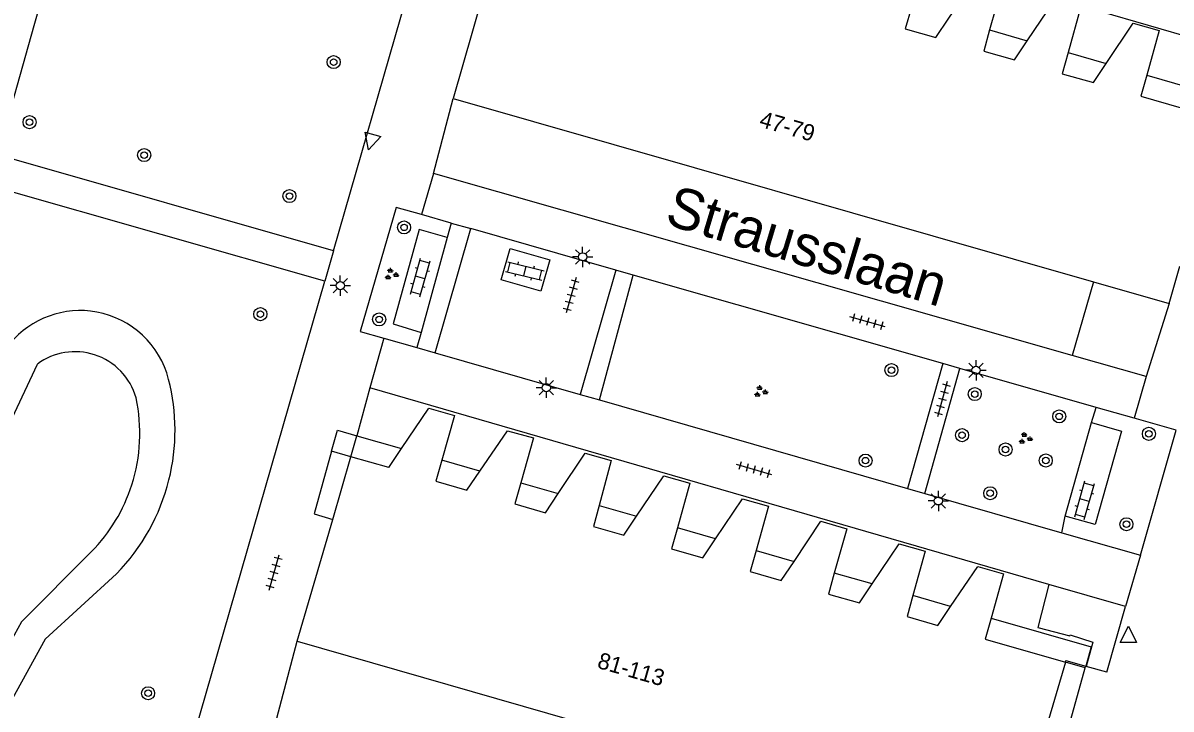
# Model space of a CAD drawing. Extents: x 132999 to 136000, y 398499 to 400501.
# Drawn here: x 133892.8 to 133963.1, y 399911.3 to 399953.4 of the extents above; entities that cross this region are included whole.
import ezdxf

# ---------------------------------------------------------------- set-up
doc = ezdxf.new("R2010")
doc.units = 0
for name, color, linetype in [('gg-anno-huisnummerreeks BGT', 7, 'Continuous'), ('gg-anno-openbare ruimte label', 7, 'Continuous'), ('gg-bbg-hoofdgebouw', 7, 'Continuous'), ('gg-bbg-onder overbouw', 7, 'Continuous'), ('gg-bbg-pand overbouw', 7, 'Continuous'), ('gg-bbg-toegangstrap', 7, 'Continuous'), ('gg-knt-bovenkant onderkant talud', 7, 'Continuous'), ('gg-knt-verharding', 7, 'Continuous'), ('gg-knt-verharding nz', 7, 'Continuous'), ('gg-knt-verharding onder overbouw', 7, 'Continuous'), ('gt-grn-groengrens', 7, 'Continuous'), ('gt-grn-weggrens', 7, 'Continuous'), ('gt-symb-boom', 7, 'Continuous'), ('gt-symb-groenvak', 7, 'Continuous'), ('gt-symb-klinker verharding', 7, 'Continuous'), ('gt-symb-lichtmast', 7, 'Continuous'), ('gt-symb-tegel verharding', 7, 'Continuous'), ('gt-symb-waterafsluiter', 7, 'Continuous')]:
    doc.layers.add(name, color=color, linetype=linetype)

# ---------------------------------------------------------------- blocks, each defined once
blk = doc.blocks.new('gt0-WAFSL')
at = {"layer": 'gt-symb-waterafsluiter'}
for p, q in [((-0.5, -0.333), (0, 0.667)), ((0, 0.667), (0.5, -0.333)), ((0.5, -0.333), (-0.5, -0.333))]:
    blk.add_line(p, q, dxfattribs=at)
blk = doc.blocks.new('gt0-BOOM')
at = {"layer": 'gt-symb-boom'}
for radius in [0.4, 0.2]:
    blk.add_circle((0, 0), radius, dxfattribs=at)
blk = doc.blocks.new('gt0-KL1')
at = {"layer": 'gt-symb-klinker verharding'}
for p, q in [((-1.15, 0.3), (1.15, 0.3)), ((-1, -0.3), (-1, 0.3)), ((-0.5, 0.3), (-0.5, 0.45)), ((0, -0.3), (0, 0.3)), ((0.5, 0.3), (0.5, 0.45)), ((1, -0.3), (1, 0.3)), ((-1.15, -0.3), (1.15, -0.3)), ((-0.5, -0.45), (-0.5, -0.3)), ((0.5, -0.45), (0.5, -0.3))]:
    blk.add_line(p, q, dxfattribs=at)
blk = doc.blocks.new('gt0-LMAST')
at = {"layer": 'gt-symb-lichtmast'}
for p, q in [((-0.182, 0.173), (-0.447, 0.438)), ((-0.005, 0.246), (-0.005, 0.621)), ((0.172, 0.173), (0.437, 0.438)), ((-0.255, -0.004), (-0.63, -0.004)), ((-0.182, -0.181), (-0.447, -0.446)), ((-0.005, -0.254), (-0.005, -0.629)), ((0.437, -0.446), (0.172, -0.181)), ((0.245, -0.004), (0.62, -0.004))]:
    blk.add_line(p, q, dxfattribs=at)
blk.add_circle((-0.005, -0.004), 0.25, dxfattribs=at)
blk = doc.blocks.new('gt0-TEG1')
at = {"layer": 'gt-symb-tegel verharding'}
for p, q in [((-1.125, 0), (1.125, 0)), ((-0.9, -0.25), (-0.9, 0.25)), ((-0.45, -0.25), (-0.45, 0.25)), ((0, -0.25), (0, 0.25)), ((0.45, -0.25), (0.45, 0.25)), ((0.9, -0.25), (0.9, 0.25))]:
    blk.add_line(p, q, dxfattribs=at)
blk = doc.blocks.new('gt0-GRVAK')
at = {"layer": 'gt-symb-groenvak'}
for p, q in [((-0.11, 0.189), (-0.228, 0.24)), ((-0.182, 0.153), (0.088, 0.153)), ((-0.091, 0.211), (-0.156, 0.322)), ((-0.047, 0.214), (-0.047, 0.393)), ((-0.004, 0.211), (0.061, 0.322)), ((0.015, 0.189), (0.133, 0.24)), ((0.262, -0.052), (0.197, 0.059)), ((0.305, -0.049), (0.305, 0.13)), ((0.349, -0.052), (0.414, 0.059)), ((-0.245, -0.228), (-0.363, -0.177)), ((-0.318, -0.264), (-0.047, -0.264)), ((-0.226, -0.206), (-0.291, -0.095)), ((-0.183, -0.203), (-0.183, -0.024)), ((-0.139, -0.206), (-0.074, -0.095)), ((-0.12, -0.228), (-0.002, -0.177)), ((0.243, -0.074), (0.125, -0.023)), ((0.17, -0.11), (0.441, -0.11)), ((0.368, -0.074), (0.486, -0.023))]:
    blk.add_line(p, q, dxfattribs=at)

msp = doc.modelspace()

# ---------------------------------------------------------------- linework, layer by layer
at = {"layer": 'gg-bbg-hoofdgebouw'}
for p, q in [((133921.272, 399956.258), (133919.12, 399948.76)), ((133919.12, 399948.76), (133958.358, 399937.529)), ((133963, 399936.2), (133963.649, 399938.489)), ((133958.358, 399937.529), (133963, 399936.2)), ((133911.732, 399922.968), (133912.85, 399926.81)), ((133909.56, 399915.5), (133911.732, 399922.968)), ((133909.56, 399915.5), (133948.48, 399904.339)), ((133956.63, 399914.22), (133955.505, 399910.339))]:
    msp.add_line(p, q, dxfattribs=at)
for points in [[(133949.497, 399953.68), (133951.16, 399956.147), (133952.759, 399955.689), (133951.991, 399952.961)], [(133954.299, 399952.297), (133955.957, 399954.765), (133957.562, 399954.318), (133956.8, 399951.576)], [(133959.132, 399950.904), (133960.785, 399953.374), (133962.381, 399952.921), (133961.616, 399950.188)], [(133915.947, 399927.309), (133917.615, 399929.793), (133919.198, 399929.343), (133918.413, 399926.6)], [(133920.749, 399925.929), (133922.439, 399928.4), (133924.028, 399927.959), (133923.254, 399925.208)], [(133925.558, 399924.546), (133927.213, 399927.029), (133928.796, 399926.569), (133928.067, 399923.825)], [(133930.36, 399923.166), (133932.035, 399925.639), (133933.622, 399925.181), (133932.862, 399922.446)], [(133935.193, 399921.776), (133936.847, 399924.235), (133938.429, 399923.787), (133937.676, 399921.063)], [(133940.002, 399920.394), (133941.65, 399922.852), (133943.24, 399922.398), (133942.473, 399919.684)], [(133944.791, 399919.017), (133946.448, 399921.481), (133948.032, 399921.022), (133947.286, 399918.3)], [(133949.6, 399917.635), (133951.259, 399920.08), (133952.843, 399919.625), (133952.084, 399916.921)]]:
    msp.add_lwpolyline(points, dxfattribs=at)
at = {"layer": 'gg-bbg-onder overbouw'}
for p, q in [((133915.165, 399926.145), (133912.85, 399926.81)), ((133915.165, 399926.145), (133915.947, 399927.309)), ((133918.413, 399926.6), (133918.046, 399925.316)), ((133919.954, 399924.767), (133920.749, 399925.929)), ((133918.046, 399925.316), (133919.954, 399924.767)), ((133923.254, 399925.208), (133922.892, 399923.922)), ((133924.78, 399923.378), (133925.558, 399924.546)), ((133922.892, 399923.922), (133924.78, 399923.378)), ((133928.067, 399923.825), (133927.724, 399922.533)), ((133929.571, 399922.001), (133930.36, 399923.166)), ((133927.724, 399922.533), (133929.571, 399922.001)), ((133932.862, 399922.446), (133932.504, 399921.158)), ((133932.504, 399921.158), (133934.409, 399920.61)), ((133934.409, 399920.61), (133935.193, 399921.776)), ((133937.676, 399921.063), (133937.32, 399919.773)), ((133937.32, 399919.773), (133939.22, 399919.227)), ((133939.22, 399919.227), (133940.002, 399920.394)), ((133942.473, 399919.684), (133942.109, 399918.396)), ((133942.109, 399918.396), (133944.007, 399917.851)), ((133944.007, 399917.851), (133944.791, 399919.017)), ((133947.286, 399918.3), (133946.932, 399917.009)), ((133948.809, 399916.469), (133949.6, 399917.635)), ((133946.932, 399917.009), (133948.809, 399916.469)), ((133952.084, 399916.921), (133951.722, 399915.631)), ((133951.722, 399915.631), (133956.63, 399914.22))]:
    msp.add_line(p, q, dxfattribs=at)
for points in [[(133947.192, 399954.344), (133946.819, 399953.037), (133948.701, 399952.499), (133949.497, 399953.68)], [(133951.991, 399952.961), (133951.625, 399951.659), (133953.508, 399951.12), (133954.299, 399952.297)], [(133956.8, 399951.576), (133956.44, 399950.278), (133958.347, 399949.732), (133959.132, 399950.904)], [(133961.616, 399950.188), (133961.255, 399948.898), (133966.2, 399947.48)]]:
    msp.add_lwpolyline(points, dxfattribs=at)
at = {"layer": 'gg-bbg-pand overbouw'}
for p, q in [((133951.991, 399952.961), (133954.299, 399952.297)), ((133956.8, 399951.576), (133959.132, 399950.904)), ((133913.202, 399928.098), (133915.947, 399927.309)), ((133912.85, 399926.81), (133911.663, 399927.142)), ((133920.749, 399925.929), (133918.413, 399926.6)), ((133923.254, 399925.208), (133925.558, 399924.546)), ((133928.067, 399923.825), (133930.36, 399923.166)), ((133935.193, 399921.776), (133932.862, 399922.446)), ((133937.676, 399921.063), (133940.002, 399920.394)), ((133944.791, 399919.017), (133942.473, 399919.684)), ((133949.6, 399917.635), (133947.286, 399918.3)), ((133957.854, 399913.876), (133956.63, 399914.22)), ((133957.879, 399913.966), (133957.854, 399913.876))]:
    msp.add_line(p, q, dxfattribs=at)
for points in [[(133961.616, 399950.188), (133967.777, 399948.413), (133967.419, 399947.138)], [(133911.663, 399927.142), (133912.026, 399928.436), (133913.202, 399928.098)], [(133952.084, 399916.921), (133958.214, 399915.159), (133957.879, 399913.966)]]:
    msp.add_lwpolyline(points, dxfattribs=at)
at = {"layer": 'gg-bbg-toegangstrap'}
for points in [[(133911.663, 399927.142), (133910.588, 399923.301), (133911.732, 399922.968)], [(133955.505, 399910.339), (133956.759, 399909.975), (133957.854, 399913.876)]]:
    msp.add_lwpolyline(points, dxfattribs=at)
at = {"layer": 'gg-knt-bovenkant onderkant talud'}
msp.add_line((133891.298, 399927.507), (133893.641, 399932.49), dxfattribs=at)
for points in [[(133896.952, 399920.996), (133892.672, 399916.7), (133888.819, 399909.745)], [(133898.492, 399919.641), (133894.111, 399915.638), (133889.967, 399908.135)]]:
    msp.add_lwpolyline(points, dxfattribs=at)
for centre, radius, start, end in [((133896.256, 399930.171), 5.594, 79.56884, 140.25706), ((133896.258, 399930.174), 5.59, 14.23747, 79.57636), ((133895.942, 399929.362), 3.883, 72.09211, 126.33772), ((133895.943, 399929.357), 3.887, 15.72786, 72.13276), ((133889.534, 399928.427), 12.537, 345.94956, 14.42212), ((133889.549, 399928.245), 10.365, 342.24294, 12.06122), ((133889.494, 399928.427), 12.576, 315.68341, 345.99411), ((133889.56, 399928.247), 10.355, 315.54857, 342.21114)]:
    msp.add_arc(centre, radius, start, end, dxfattribs=at)
at = {"layer": 'gg-knt-verharding'}
for p, q in [((133893.446, 399953.238), (133902.506, 399985.1)), ((133911.779, 399939.417), (133923.208, 399979.115)), ((133969.9, 399950.87), (133923.61, 399964.29)), ((133891.192, 399945.311), (133893.446, 399953.238)), ((133917.9, 399944.16), (133919.12, 399948.76)), ((133911.779, 399939.417), (133891.192, 399945.311)), ((133957.044, 399933.012), (133917.9, 399944.16)), ((133911.247, 399937.57), (133890.633, 399943.45)), ((133918.994, 399941.128), (133917.182, 399941.646)), ((133918.994, 399941.128), (133918.749, 399940.242)), ((133918.994, 399941.128), (133920.196, 399940.785)), ((133918.749, 399940.242), (133917.15, 399934.418)), ((133929.083, 399938.244), (133920.196, 399940.785)), ((133930.144, 399937.941), (133929.083, 399938.244)), ((133900.869, 399901.524), (133911.247, 399937.57)), ((133928.074, 399930.286), (133930.144, 399937.941)), ((133949.131, 399932.514), (133930.144, 399937.941)), ((133963, 399936.2), (133961.58, 399931.72)), ((133914.876, 399934.072), (133916.896, 399933.493)), ((133917.15, 399934.418), (133916.896, 399933.493)), ((133916.896, 399933.493), (133918.018, 399933.171)), ((133918.018, 399933.171), (133926.9, 399930.623)), ((133949.131, 399932.514), (133946.966, 399924.865)), ((133950.166, 399932.218), (133949.131, 399932.514)), ((133961.58, 399931.72), (133957.044, 399933.012)), ((133948.021, 399924.563), (133950.166, 399932.218)), ((133958.526, 399929.829), (133950.166, 399932.218)), ((133914, 399931.02), (133913.202, 399928.098)), ((133955.625, 399918.987), (133914, 399931.02)), ((133926.9, 399930.623), (133928.074, 399930.286)), ((133928.074, 399930.286), (133946.966, 399924.865)), ((133960.85, 399929.164), (133958.526, 399929.829)), ((133956.615, 399923.176), (133958.23, 399928.9)), ((133946.966, 399924.865), (133948.021, 399924.563)), ((133948.021, 399924.563), (133956.422, 399922.152)), ((133956.422, 399922.152), (133961.24, 399920.77)), ((133960.32, 399917.63), (133955.625, 399918.987)), ((133959.164, 399913.614), (133960.32, 399917.63)), ((133908.31, 399910.78), (133909.56, 399915.5)), ((133959.164, 399913.614), (133957.907, 399913.958))]:
    msp.add_line(p, q, dxfattribs=at)
for points in [[(133917.182, 399941.646), (133915.63, 399942.09), (133913.42, 399934.49), (133914.876, 399934.072)], [(133918.749, 399940.242), (133917.039, 399940.73), (133915.431, 399934.944), (133917.15, 399934.418)], [(133925.037, 399938.881), (133924.488, 399936.958), (133922.056, 399937.653), (133922.605, 399939.576), (133925.037, 399938.881)], [(133958.23, 399928.9), (133960.075, 399928.379), (133958.461, 399922.656), (133956.615, 399923.176)], [(133961.24, 399920.77), (133963.42, 399928.43), (133960.85, 399929.164)]]:
    msp.add_lwpolyline(points, dxfattribs=at)
at = {"layer": 'gg-knt-verharding nz'}
for p, q in [((133918.018, 399933.171), (133920.196, 399940.785)), ((133929.083, 399938.244), (133926.9, 399930.623))]:
    msp.add_line(p, q, dxfattribs=at)
at = {"layer": 'gg-knt-verharding onder overbouw'}
msp.add_line((133912.85, 399926.81), (133913.202, 399928.098), dxfattribs=at)
msp.add_lwpolyline([(133956.63, 399914.22), (133956.659, 399914.32), (133957.879, 399913.966)], dxfattribs=at)
at = {"layer": 'gt-grn-groengrens'}
for p, q in [((133958.358, 399937.529), (133957.044, 399933.012)), ((133958.23, 399928.9), (133958.526, 399929.829)), ((133956.422, 399922.152), (133956.615, 399923.176))]:
    msp.add_line(p, q, dxfattribs=at)
msp.add_lwpolyline([(133955.625, 399918.987), (133954.944, 399916.341), (133956.9, 399915.828), (133956.922, 399915.899), (133958.307, 399915.456), (133957.907, 399913.958)], dxfattribs=at)
at = {"layer": 'gt-grn-weggrens'}
for p, q in [((133917.9, 399944.16), (133917.182, 399941.646)), ((133911.779, 399939.417), (133911.247, 399937.57)), ((133914.876, 399934.072), (133914, 399931.02)), ((133961.58, 399931.72), (133960.85, 399929.164)), ((133961.24, 399920.77), (133960.32, 399917.63)), ((133957.907, 399913.958), (133957.879, 399913.966))]:
    msp.add_line(p, q, dxfattribs=at)

# ---------------------------------------------------------------- block references
at = {"layer": 'gt-symb-boom'}
for p in [(133911.792, 399950.991), (133893.157, 399947.31), (133900.18, 399945.292), (133909.082, 399942.781), (133916.105, 399940.861), (133914.579, 399935.224), (133945.971, 399932.117), (133951.077, 399930.645), (133956.255, 399929.281), (133950.298, 399928.129), (133961.75, 399928.211), (133952.966, 399927.253), (133944.385, 399926.57), (133955.43, 399926.577), (133952.027, 399924.57), (133960.372, 399922.673), (133900.419, 399912.317)]:
    msp.add_blockref('gt0-BOOM', p, dxfattribs=at)
at = {"layer": 'gt-symb-boom', "rotation": 164.21205294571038}
msp.add_blockref('gt0-BOOM', (133907.299, 399935.545), dxfattribs=at)
at = {"layer": 'gt-symb-groenvak'}
for p in [(133915.316, 399937.987), (133937.946, 399930.8), (133954.161, 399927.925)]:
    msp.add_blockref('gt0-GRVAK', p, dxfattribs=at)
at = {"layer": 'gt-symb-klinker verharding'}
for p, rotation in [((133917.098, 399937.789), 74.28274756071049), ((133923.508, 399938.186), -13.647238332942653), ((133957.805, 399924.149), 74.15691788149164)]:
    msp.add_blockref('gt0-KL1', p, dxfattribs=dict(at, rotation=rotation))
at = {"layer": 'gt-symb-lichtmast'}
for p in [(133927.055, 399939.058), (133912.204, 399937.297), (133951.163, 399932.11), (133924.826, 399931.039), (133948.856, 399924.105)]:
    msp.add_blockref('gt0-LMAST', p, dxfattribs=at)
at = {"layer": 'gt-symb-tegel verharding'}
for p, rotation in [((133926.344, 399936.713), -105.42597037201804), ((133944.512, 399935.08), 163.9758903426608), ((133949.09, 399930.335), -105.6621063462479), ((133937.563, 399926.014), 163.97589033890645), ((133908.144, 399919.708), 73.97589034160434)]:
    msp.add_blockref('gt0-TEG1', p, dxfattribs=dict(at, rotation=rotation))
at = {"layer": 'gt-symb-waterafsluiter', "rotation": 164.21205294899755}
msp.add_blockref('gt0-WAFSL', (133914.113, 399946.247), dxfattribs=at)
at = {"layer": 'gt-symb-waterafsluiter'}
msp.add_blockref('gt0-WAFSL', (133960.496, 399915.766), dxfattribs=at)

# ---------------------------------------------------------------- texts
at = {"layer": 'gg-anno-huisnummerreeks BGT'}
for s, p in [('47-79', (133937.818, 399947.049)), ('81-113', (133927.89, 399913.885))]:
    msp.add_text(s, height=1, rotation=344, dxfattribs=at).set_placement(p)
at = {"layer": 'gg-anno-openbare ruimte label'}
msp.add_text('Strausslaan', height=2.5, rotation=343.2, dxfattribs=at).set_placement((133932.006, 399941.087))

doc.saveas('drawing.dxf')
